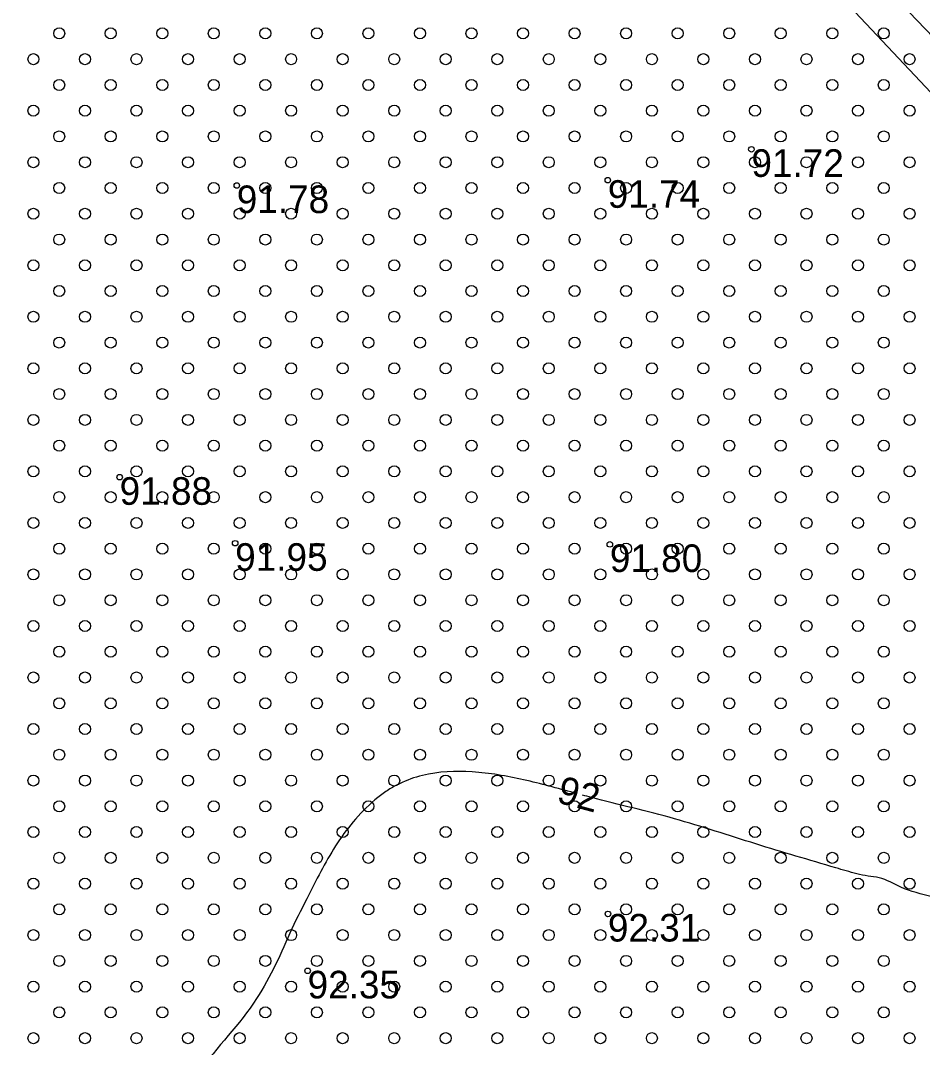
# Model space of a CAD drawing. Extents: x 316000 to 728450, y 314368 to 726000.
# Drawn here: x 725810.8 to 725933.2, y 314897.2 to 315036.8 of the extents above; entities that cross this region are included whole.
import ezdxf

# ---------------------------------------------------------------- set-up
doc = ezdxf.new("R2010")
doc.units = 0
for name, color, linetype in [('HIDG_GRAV_####_####_#', 7, 'Continuous'), ('RELJ_AATZ_####_TKST_#', 7, 'Continuous'), ('RELJ_ELEM_####_####_#', 7, 'Continuous'), ('RELJ_HORZ_####_TKST_#', 7, 'Continuous'), ('RELJ_HORZ_RESN_####_#', 7, 'Continuous'), ('TERT_ELEM_####_####_#', 7, 'Continuous'), ('TERT_KONT_####_####_#', 7, 'Continuous')]:
    doc.layers.add(name, color=color, linetype=linetype)

msp = doc.modelspace()

# ---------------------------------------------------------------- linework, layer by layer
at = {"layer": 'HIDG_GRAV_####_####_#'}
msp.add_lwpolyline([(725550.64, 315437.37), (725654.91, 315324.09), (725793.17, 315176.93), (726030.02, 314925.45), (726035.1, 314929.94), (725796.17, 315178.83)], dxfattribs=at)
at = {"layer": 'RELJ_ELEM_####_####_#'}
for centre in [(725910.02, 315019.26), (725840.12, 315014.34), (725890.51, 315015.06), (725824.21, 314974.71), (725839.9, 314965.74), (725890.79, 314965.58), (725890.53, 314915.38), (725849.74, 314907.65)]:
    msp.add_circle(centre, 0.375, dxfattribs=at)
at = {"layer": 'RELJ_HORZ_RESN_####_#'}
for points in [[(725885.91, 314931.84), (725882.54, 314932.75), (725879.08, 314933.6), (725872.09, 314934.68), (725865.35, 314934.19), (725862.21, 314933.07), (725860.72, 314932.24), (725859.99, 314931.75), (725859.29, 314931.21), (725856.25, 314928.27), (725853.81, 314925.03), (725851.77, 314921.57), (725849.91, 314917.99), (725847.58, 314913.36)], [(725847.58, 314913.36), (725842.82, 314903.9), (725834.89, 314893.88), (725830, 314887.5), (725824.68, 314882.5), (725823, 314880.5), (725818.46, 314873.33), (725816.42, 314861.94), (725828.62, 314847.89), (725836.39, 314833.94), (725841.85, 314827.21), (725844.92, 314823.94), (725846.54, 314822.33), (725848.21, 314820.75), (725849.87, 314819.28), (725851.54, 314817.96), (725854.93, 314815.69), (725861.88, 314812.56), (725876.18, 314810.77), (725889.21, 314809.58), (725897.6, 314810.61), (725900.35, 314811.35), (725904.45, 314811.73), (725909.6, 314811.98), (725914.71, 314812.55), (725924.78, 314813.21), (725939.26, 314815.23), (725946, 314828.5), (725947.02, 314831.36), (725947.68, 314833.6), (725948.09, 314835.89), (725948.17, 314836.43), (725948.37, 314838.35), (725951.84, 314843.45), (725956.45, 314854.2), (725958.07, 314865.07), (725957.81, 314870.33), (725957.42, 314872.87), (725956.86, 314875.34), (725955.34, 314880.33), (725953.4, 314885.29), (725948.2, 314895.01), (725944.11, 314905.69), (725940.13, 314915.61), (725934.59, 314917.71), (725930.31, 314919.02), (725927.36, 314920.28), (725925.87, 314920.52), (725924.32, 314920.84), (725921.47, 314921.64), (725910.61, 314924.89), (725899.55, 314928.31), (725893.93, 314929.77), (725888.26, 314931.21), (725887.09, 314931.52)]]:
    msp.add_spline(points, degree=3, dxfattribs=at)
at = {"layer": 'TERT_ELEM_####_####_#'}
for centre in [(725816, 315035), (725823, 315035), (725830, 315035), (725837, 315035), (725844, 315035), (725851, 315035), (725858, 315035), (725865, 315035), (725872, 315035), (725879, 315035), (725886, 315035), (725893, 315035), (725900, 315035), (725907, 315035), (725914, 315035), (725921, 315035), (725928, 315035), (725812.5, 315031.5), (725819.5, 315031.5), (725826.5, 315031.5), (725833.5, 315031.5), (725840.5, 315031.5), (725847.5, 315031.5), (725854.5, 315031.5), (725861.5, 315031.5), (725868.5, 315031.5), (725875.5, 315031.5), (725882.5, 315031.5), (725889.5, 315031.5), (725896.5, 315031.5), (725903.5, 315031.5), (725910.5, 315031.5), (725917.5, 315031.5), (725924.5, 315031.5), (725931.5, 315031.5), (725816, 315028), (725823, 315028), (725830, 315028), (725837, 315028), (725844, 315028), (725851, 315028), (725858, 315028), (725865, 315028), (725872, 315028), (725879, 315028), (725886, 315028), (725893, 315028), (725900, 315028), (725907, 315028), (725914, 315028), (725921, 315028), (725928, 315028), (725812.5, 315024.5), (725819.5, 315024.5), (725826.5, 315024.5), (725833.5, 315024.5), (725840.5, 315024.5), (725847.5, 315024.5), (725854.5, 315024.5), (725861.5, 315024.5), (725868.5, 315024.5), (725875.5, 315024.5), (725882.5, 315024.5), (725889.5, 315024.5), (725896.5, 315024.5), (725903.5, 315024.5), (725910.5, 315024.5), (725917.5, 315024.5), (725924.5, 315024.5), (725931.5, 315024.5), (725816, 315021), (725823, 315021), (725830, 315021), (725837, 315021), (725844, 315021), (725851, 315021), (725858, 315021), (725865, 315021), (725872, 315021), (725879, 315021), (725886, 315021), (725893, 315021), (725900, 315021), (725907, 315021), (725914, 315021), (725921, 315021), (725928, 315021), (725812.5, 315017.5), (725819.5, 315017.5), (725826.5, 315017.5), (725833.5, 315017.5), (725840.5, 315017.5), (725847.5, 315017.5), (725854.5, 315017.5), (725861.5, 315017.5), (725868.5, 315017.5), (725875.5, 315017.5), (725882.5, 315017.5), (725889.5, 315017.5), (725896.5, 315017.5), (725903.5, 315017.5), (725910.5, 315017.5), (725917.5, 315017.5), (725924.5, 315017.5), (725931.5, 315017.5), (725816, 315014), (725823, 315014), (725830, 315014), (725837, 315014), (725844, 315014), (725851, 315014), (725858, 315014), (725865, 315014), (725872, 315014), (725879, 315014), (725886, 315014), (725893, 315014), (725900, 315014), (725907, 315014), (725914, 315014), (725921, 315014), (725928, 315014), (725812.5, 315010.5), (725819.5, 315010.5), (725826.5, 315010.5), (725833.5, 315010.5), (725840.5, 315010.5), (725847.5, 315010.5), (725854.5, 315010.5), (725861.5, 315010.5), (725868.5, 315010.5), (725875.5, 315010.5), (725882.5, 315010.5), (725889.5, 315010.5), (725896.5, 315010.5), (725903.5, 315010.5), (725910.5, 315010.5), (725917.5, 315010.5), (725924.5, 315010.5), (725931.5, 315010.5), (725816, 315007), (725823, 315007), (725830, 315007), (725837, 315007), (725844, 315007), (725851, 315007), (725858, 315007), (725865, 315007), (725872, 315007), (725879, 315007), (725886, 315007), (725893, 315007), (725900, 315007), (725907, 315007), (725914, 315007), (725921, 315007), (725928, 315007), (725812.5, 315003.5), (725819.5, 315003.5), (725826.5, 315003.5), (725833.5, 315003.5), (725840.5, 315003.5), (725847.5, 315003.5), (725854.5, 315003.5), (725861.5, 315003.5), (725868.5, 315003.5), (725875.5, 315003.5), (725882.5, 315003.5), (725889.5, 315003.5), (725896.5, 315003.5), (725903.5, 315003.5), (725910.5, 315003.5), (725917.5, 315003.5), (725924.5, 315003.5), (725931.5, 315003.5), (725816, 315000), (725823, 315000), (725830, 315000), (725837, 315000), (725844, 315000), (725851, 315000), (725858, 315000), (725865, 315000), (725872, 315000), (725879, 315000), (725886, 315000), (725893, 315000), (725900, 315000), (725907, 315000), (725914, 315000), (725921, 315000), (725928, 315000), (725812.5, 314996.5), (725819.5, 314996.5), (725826.5, 314996.5), (725833.5, 314996.5), (725840.5, 314996.5), (725847.5, 314996.5), (725854.5, 314996.5), (725861.5, 314996.5), (725868.5, 314996.5), (725875.5, 314996.5), (725882.5, 314996.5), (725889.5, 314996.5), (725896.5, 314996.5), (725903.5, 314996.5), (725910.5, 314996.5), (725917.5, 314996.5), (725924.5, 314996.5), (725931.5, 314996.5), (725816, 314993), (725823, 314993), (725830, 314993), (725837, 314993), (725844, 314993), (725851, 314993), (725858, 314993), (725865, 314993), (725872, 314993), (725879, 314993), (725886, 314993), (725893, 314993), (725900, 314993), (725907, 314993), (725914, 314993), (725921, 314993), (725928, 314993), (725812.5, 314989.5), (725819.5, 314989.5), (725826.5, 314989.5), (725833.5, 314989.5), (725840.5, 314989.5), (725847.5, 314989.5), (725854.5, 314989.5), (725861.5, 314989.5), (725868.5, 314989.5), (725875.5, 314989.5), (725882.5, 314989.5), (725889.5, 314989.5), (725896.5, 314989.5), (725903.5, 314989.5), (725910.5, 314989.5), (725917.5, 314989.5), (725924.5, 314989.5), (725931.5, 314989.5), (725816, 314986), (725823, 314986), (725830, 314986), (725837, 314986), (725844, 314986), (725851, 314986), (725858, 314986), (725865, 314986), (725872, 314986), (725879, 314986), (725886, 314986), (725893, 314986), (725900, 314986), (725907, 314986), (725914, 314986), (725921, 314986), (725928, 314986), (725812.5, 314982.5), (725819.5, 314982.5), (725826.5, 314982.5), (725833.5, 314982.5), (725840.5, 314982.5), (725847.5, 314982.5), (725854.5, 314982.5), (725861.5, 314982.5), (725868.5, 314982.5), (725875.5, 314982.5), (725882.5, 314982.5), (725889.5, 314982.5), (725896.5, 314982.5), (725903.5, 314982.5), (725910.5, 314982.5), (725917.5, 314982.5), (725924.5, 314982.5), (725931.5, 314982.5), (725816, 314979), (725823, 314979), (725830, 314979), (725837, 314979), (725844, 314979), (725851, 314979), (725858, 314979), (725865, 314979), (725872, 314979), (725879, 314979), (725886, 314979), (725893, 314979), (725900, 314979), (725907, 314979), (725914, 314979), (725921, 314979), (725928, 314979), (725812.5, 314975.5), (725819.5, 314975.5), (725826.5, 314975.5), (725833.5, 314975.5), (725840.5, 314975.5), (725847.5, 314975.5), (725854.5, 314975.5), (725861.5, 314975.5), (725868.5, 314975.5), (725875.5, 314975.5), (725882.5, 314975.5), (725889.5, 314975.5), (725896.5, 314975.5), (725903.5, 314975.5), (725910.5, 314975.5), (725917.5, 314975.5), (725924.5, 314975.5), (725931.5, 314975.5), (725816, 314972), (725823, 314972), (725830, 314972), (725837, 314972), (725844, 314972), (725851, 314972), (725858, 314972), (725865, 314972), (725872, 314972), (725879, 314972), (725886, 314972), (725893, 314972), (725900, 314972), (725907, 314972), (725914, 314972), (725921, 314972), (725928, 314972), (725812.5, 314968.5), (725819.5, 314968.5), (725826.5, 314968.5), (725833.5, 314968.5), (725840.5, 314968.5), (725847.5, 314968.5), (725854.5, 314968.5), (725861.5, 314968.5), (725868.5, 314968.5), (725875.5, 314968.5), (725882.5, 314968.5), (725889.5, 314968.5), (725896.5, 314968.5), (725903.5, 314968.5), (725910.5, 314968.5), (725917.5, 314968.5), (725924.5, 314968.5), (725931.5, 314968.5), (725816, 314965), (725823, 314965), (725830, 314965), (725837, 314965), (725844, 314965), (725851, 314965), (725858, 314965), (725865, 314965), (725872, 314965), (725879, 314965), (725886, 314965), (725893, 314965), (725900, 314965), (725907, 314965), (725914, 314965), (725921, 314965), (725928, 314965), (725812.5, 314961.5), (725819.5, 314961.5), (725826.5, 314961.5), (725833.5, 314961.5), (725840.5, 314961.5), (725847.5, 314961.5), (725854.5, 314961.5), (725861.5, 314961.5), (725868.5, 314961.5), (725875.5, 314961.5), (725882.5, 314961.5), (725889.5, 314961.5), (725896.5, 314961.5), (725903.5, 314961.5), (725910.5, 314961.5), (725917.5, 314961.5), (725924.5, 314961.5), (725931.5, 314961.5), (725816, 314958), (725823, 314958), (725830, 314958), (725837, 314958), (725844, 314958), (725851, 314958), (725858, 314958), (725865, 314958), (725872, 314958), (725879, 314958), (725886, 314958), (725893, 314958), (725900, 314958), (725907, 314958), (725914, 314958), (725921, 314958), (725928, 314958), (725812.5, 314954.5), (725819.5, 314954.5), (725826.5, 314954.5), (725833.5, 314954.5), (725840.5, 314954.5), (725847.5, 314954.5), (725854.5, 314954.5), (725861.5, 314954.5), (725868.5, 314954.5), (725875.5, 314954.5), (725882.5, 314954.5), (725889.5, 314954.5), (725896.5, 314954.5), (725903.5, 314954.5), (725910.5, 314954.5), (725917.5, 314954.5), (725924.5, 314954.5), (725931.5, 314954.5), (725816, 314951), (725823, 314951), (725830, 314951), (725837, 314951), (725844, 314951), (725851, 314951), (725858, 314951), (725865, 314951), (725872, 314951), (725879, 314951), (725886, 314951), (725893, 314951), (725900, 314951), (725907, 314951), (725914, 314951), (725921, 314951), (725928, 314951), (725812.5, 314947.5), (725819.5, 314947.5), (725826.5, 314947.5), (725833.5, 314947.5), (725840.5, 314947.5), (725847.5, 314947.5), (725854.5, 314947.5), (725861.5, 314947.5), (725868.5, 314947.5), (725875.5, 314947.5), (725882.5, 314947.5), (725889.5, 314947.5), (725896.5, 314947.5), (725903.5, 314947.5), (725910.5, 314947.5), (725917.5, 314947.5), (725924.5, 314947.5), (725931.5, 314947.5), (725816, 314944), (725823, 314944), (725830, 314944), (725837, 314944), (725844, 314944), (725851, 314944), (725858, 314944), (725865, 314944), (725872, 314944), (725879, 314944), (725886, 314944), (725893, 314944), (725900, 314944), (725907, 314944), (725914, 314944), (725921, 314944), (725928, 314944), (725812.5, 314940.5), (725819.5, 314940.5), (725826.5, 314940.5), (725833.5, 314940.5), (725840.5, 314940.5), (725847.5, 314940.5), (725854.5, 314940.5), (725861.5, 314940.5), (725868.5, 314940.5), (725875.5, 314940.5), (725882.5, 314940.5), (725889.5, 314940.5), (725896.5, 314940.5), (725903.5, 314940.5), (725910.5, 314940.5), (725917.5, 314940.5), (725924.5, 314940.5), (725931.5, 314940.5), (725816, 314937), (725823, 314937), (725830, 314937), (725837, 314937), (725844, 314937), (725851, 314937), (725858, 314937), (725865, 314937), (725872, 314937), (725879, 314937), (725886, 314937), (725893, 314937), (725900, 314937), (725907, 314937), (725914, 314937), (725921, 314937), (725928, 314937), (725812.5, 314933.5), (725819.5, 314933.5), (725826.5, 314933.5), (725833.5, 314933.5), (725840.5, 314933.5), (725847.5, 314933.5), (725854.5, 314933.5), (725861.5, 314933.5), (725868.5, 314933.5), (725875.5, 314933.5), (725882.5, 314933.5), (725889.5, 314933.5), (725896.5, 314933.5), (725903.5, 314933.5), (725910.5, 314933.5), (725917.5, 314933.5), (725924.5, 314933.5), (725931.5, 314933.5), (725816, 314930), (725823, 314930), (725830, 314930), (725837, 314930), (725844, 314930), (725851, 314930), (725858, 314930), (725865, 314930), (725872, 314930), (725879, 314930), (725886, 314930), (725893, 314930), (725900, 314930), (725907, 314930), (725914, 314930), (725921, 314930), (725928, 314930), (725812.5, 314926.5), (725819.5, 314926.5), (725826.5, 314926.5), (725833.5, 314926.5), (725840.5, 314926.5), (725847.5, 314926.5), (725854.5, 314926.5), (725861.5, 314926.5), (725868.5, 314926.5), (725875.5, 314926.5), (725882.5, 314926.5), (725889.5, 314926.5), (725896.5, 314926.5), (725903.5, 314926.5), (725910.5, 314926.5), (725917.5, 314926.5), (725924.5, 314926.5), (725931.5, 314926.5), (725816, 314923), (725823, 314923), (725830, 314923), (725837, 314923), (725844, 314923), (725851, 314923), (725858, 314923), (725865, 314923), (725872, 314923), (725879, 314923), (725886, 314923), (725893, 314923), (725900, 314923), (725907, 314923), (725914, 314923), (725921, 314923), (725928, 314923), (725812.5, 314919.5), (725819.5, 314919.5), (725826.5, 314919.5), (725833.5, 314919.5), (725840.5, 314919.5), (725847.5, 314919.5), (725854.5, 314919.5), (725861.5, 314919.5), (725868.5, 314919.5), (725875.5, 314919.5), (725882.5, 314919.5), (725889.5, 314919.5), (725896.5, 314919.5), (725903.5, 314919.5), (725910.5, 314919.5), (725917.5, 314919.5), (725924.5, 314919.5), (725931.5, 314919.5), (725816, 314916), (725823, 314916), (725830, 314916), (725837, 314916), (725844, 314916), (725851, 314916), (725858, 314916), (725865, 314916), (725872, 314916), (725879, 314916), (725886, 314916), (725893, 314916), (725900, 314916), (725907, 314916), (725914, 314916), (725921, 314916), (725928, 314916), (725812.5, 314912.5), (725819.5, 314912.5), (725826.5, 314912.5), (725833.5, 314912.5), (725840.5, 314912.5), (725847.5, 314912.5), (725854.5, 314912.5), (725861.5, 314912.5), (725868.5, 314912.5), (725875.5, 314912.5), (725882.5, 314912.5), (725889.5, 314912.5), (725896.5, 314912.5), (725903.5, 314912.5), (725910.5, 314912.5), (725917.5, 314912.5), (725924.5, 314912.5), (725931.5, 314912.5), (725816, 314909), (725823, 314909), (725830, 314909), (725837, 314909), (725844, 314909), (725851, 314909), (725858, 314909), (725865, 314909), (725872, 314909), (725879, 314909), (725886, 314909), (725893, 314909), (725900, 314909), (725907, 314909), (725914, 314909), (725921, 314909), (725928, 314909), (725812.5, 314905.5), (725819.5, 314905.5), (725826.5, 314905.5), (725833.5, 314905.5), (725840.5, 314905.5), (725847.5, 314905.5), (725854.5, 314905.5), (725861.5, 314905.5), (725868.5, 314905.5), (725875.5, 314905.5), (725882.5, 314905.5), (725889.5, 314905.5), (725896.5, 314905.5), (725903.5, 314905.5), (725910.5, 314905.5), (725917.5, 314905.5), (725924.5, 314905.5), (725931.5, 314905.5), (725816, 314902), (725823, 314902), (725830, 314902), (725837, 314902), (725844, 314902), (725851, 314902), (725858, 314902), (725865, 314902), (725872, 314902), (725879, 314902), (725886, 314902), (725893, 314902), (725900, 314902), (725907, 314902), (725914, 314902), (725921, 314902), (725928, 314902), (725812.5, 314898.5), (725819.5, 314898.5), (725826.5, 314898.5), (725833.5, 314898.5), (725840.5, 314898.5), (725847.5, 314898.5), (725854.5, 314898.5), (725861.5, 314898.5), (725868.5, 314898.5), (725875.5, 314898.5), (725882.5, 314898.5), (725889.5, 314898.5), (725896.5, 314898.5), (725903.5, 314898.5), (725910.5, 314898.5), (725917.5, 314898.5), (725924.5, 314898.5), (725931.5, 314898.5)]:
    msp.add_circle(centre, 0.75, dxfattribs=at)
at = {"layer": 'TERT_KONT_####_####_#'}
msp.add_spline([(726171.05, 315177.78), (726060.22, 315058.34), (726046.85, 314926.57), (725966, 314840.49), (725918.95, 314808.85), (725841.04, 314808.85), (725695.46, 314898.17)], degree=3, dxfattribs=at)

# ---------------------------------------------------------------- texts
at = {"layer": 'RELJ_AATZ_####_TKST_#'}
for s, p in [('91.72', (725910.02, 315015.51)), ('91.78', (725840.12, 315010.59)), ('91.74', (725890.51, 315011.31)), ('91.88', (725824.21, 314970.96)), ('91.95', (725839.9, 314961.99)), ('91.80', (725890.79, 314961.83)), ('92.31', (725890.53, 314911.63)), ('92.35', (725849.74, 314903.9))]:
    msp.add_text(s, height=3.75, dxfattribs=at).set_placement(p)
at = {"layer": 'RELJ_HORZ_####_TKST_#'}
msp.add_text('92', height=3.75, rotation=344.8922, dxfattribs=at).set_placement((725883.41, 314930.57))

doc.saveas('drawing.dxf')
